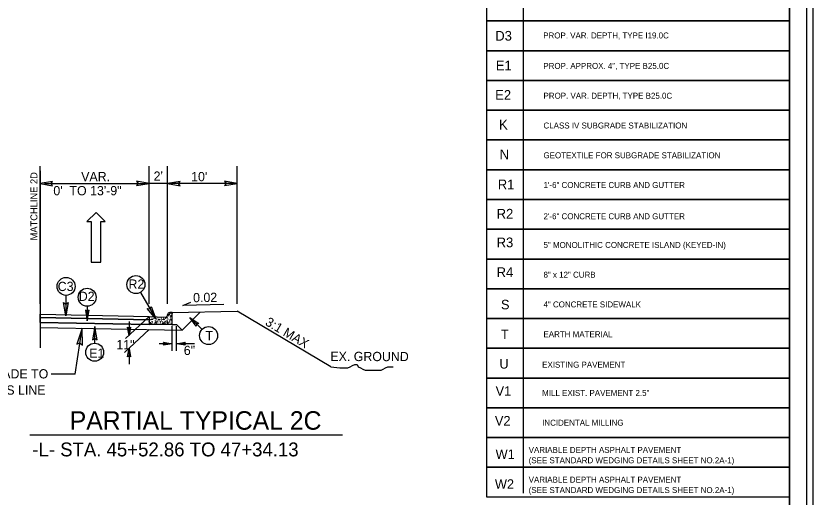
# Model space of a CAD drawing. Extents: x 2320980 to 2456309, y 595047 to 606177.
# Drawn here: x 2455931 to 2456045.5, y 597042 to 597111.2 of the extents above; entities that cross this region are included whole.
import ezdxf

# ---------------------------------------------------------------- set-up
doc = ezdxf.new("R2010")
doc.units = 0
for name, color, linetype in [('Matchline', 7, 'Continuous'), ('Matchline Text', 7, 'Continuous'), ('Old_Level_1', 7, 'Continuous'), ('Old_Level_11', 7, 'Continuous'), ('Old_Level_2', 7, 'Continuous'), ('Old_Level_20', 7, 'Continuous'), ('Old_Level_21', 7, 'Continuous'), ('Old_Level_3', 7, 'Continuous'), ('Prop Dimension', 7, 'Continuous'), ('Prop Dimension Text', 7, 'Continuous'), ('Prop Lane Arrow CELL', 7, 'Continuous'), ('Prop Pavement Schedule Description CELL', 7, 'Continuous'), ('Prop Terminator CELL', 7, 'Continuous'), ('Sheet Plan CELL', 7, 'Continuous'), ('Sheet Plot Border Inside CELL', 7, 'Continuous'), ('Sheet Plot Border Outside CELL', 7, 'Continuous'), ('Typical Berm CELL', 7, 'Continuous'), ('Typical Curb CELL', 7, 'Continuous'), ('Typical Hinge Slope Arterial CELL', 7, 'Continuous'), ('Typical ID Circle CELL', 7, 'Continuous'), ('Typical Pavement Slope CELL', 7, 'Continuous'), ('Typical Pavement Slope Information CELL', 7, 'Continuous'), ('Typical Terminator CELL', 7, 'Continuous')]:
    doc.layers.add(name, color=color, linetype=linetype)

msp = doc.modelspace()

# ---------------------------------------------------------------- linework, layer by layer
at = {"layer": 'Matchline'}
msp.add_line((2455934.42, 597088.9), (2455934.42, 597063.46), dxfattribs=at)
at = {"layer": 'Old_Level_11'}
msp.add_lwpolyline([(2455940.53, 597063.85), (2455940.49, 597066.28), (2455939.7, 597063.97), (2455940.16, 597064.2)], close=True, dxfattribs=at)
at = {"layer": 'Old_Level_21'}
for p, q in [((2455934.42, 597069.76), (2455934.42, 597089.57)), ((2455950.08, 597069.76), (2455950.08, 597089.57)), ((2455952.74, 597085.84), (2455952.74, 597089.57)), ((2455962.74, 597069.76), (2455962.74, 597089.57)), ((2455935.08, 597087.07), (2455950.08, 597087.07)), ((2455962.74, 597087.07), (2455950.08, 597087.07)), ((2455952.74, 597069.76), (2455952.74, 597085.84)), ((2455934.42, 597068.28), (2455950.08, 597067.96)), ((2455976.21, 597060.74), (2455962.74, 597068.71)), ((2455934.42, 597067.8), (2455950.08, 597067.49)), ((2455934.42, 597067.12), (2455950.08, 597066.81)), ((2455939.46, 597059.67), (2455940.49, 597066.28)), ((2455953.41, 597063.03), (2455953.41, 597066.62)), ((2455954.04, 597063.03), (2455954.04, 597066.58)), ((2455939.46, 597059.67), (2455936.02, 597059.67))]:
    msp.add_line(p, q, dxfattribs=at)
at = {"layer": 'Old_Level_3'}
msp.add_line((2455932.97, 597050.96), (2455977.89, 597050.96), dxfattribs=at)
at = {"layer": 'Prop Dimension'}
for p, q in [((2456003.83, 597136.09), (2456003.83, 597042.59)), ((2455950.08, 597067.96), (2455946.71, 597064.78)), ((2455947.21, 597067.25), (2455947.21, 597065.25)), ((2455950.08, 597066.09), (2455946.58, 597062.78)), ((2455947.21, 597063.37), (2455947.21, 597061.12))]:
    msp.add_line(p, q, dxfattribs=at)
for points in [[(2455998.64, 597114.71), (2456042.11, 597114.71), (2456042.11, 597110.43), (2455998.64, 597110.43)], [(2455998.64, 597110.43), (2456042.11, 597110.43), (2456042.11, 597106.16), (2455998.64, 597106.16)], [(2455998.64, 597106.16), (2456042.11, 597106.16), (2456042.11, 597101.88), (2455998.64, 597101.88)], [(2455998.64, 597101.88), (2456042.11, 597101.88), (2456042.11, 597097.6), (2455998.64, 597097.6)], [(2455998.64, 597097.6), (2456042.11, 597097.6), (2456042.11, 597093.33), (2455998.64, 597093.33)], [(2455998.64, 597093.33), (2456042.11, 597093.33), (2456042.11, 597089.05), (2455998.64, 597089.05)], [(2455998.64, 597089.05), (2456042.11, 597089.05), (2456042.11, 597084.78), (2455998.64, 597084.78)], [(2455998.64, 597084.78), (2456042.11, 597084.78), (2456042.11, 597080.5), (2455998.64, 597080.5)], [(2455998.64, 597080.5), (2456042.11, 597080.5), (2456042.11, 597076.22), (2455998.64, 597076.22)], [(2455998.64, 597076.22), (2456042.11, 597076.22), (2456042.11, 597071.95), (2455998.64, 597071.95)], [(2455998.64, 597071.95), (2456042.11, 597071.95), (2456042.11, 597067.67), (2455998.64, 597067.67)], [(2455998.64, 597067.67), (2456042.11, 597067.67), (2456042.11, 597063.4), (2455998.64, 597063.4)], [(2455998.64, 597063.4), (2456042.11, 597063.4), (2456042.11, 597059.12), (2455998.64, 597059.12)], [(2455998.64, 597059.12), (2456042.11, 597059.12), (2456042.11, 597054.84), (2455998.64, 597054.84)], [(2455998.64, 597054.84), (2456042.11, 597054.84), (2456042.11, 597050.57), (2455998.64, 597050.57)], [(2455998.64, 597050.57), (2456042.11, 597050.57), (2456042.11, 597046.29), (2455998.64, 597046.29)], [(2455998.64, 597046.29), (2456042.11, 597046.29), (2456042.11, 597042.01), (2455998.64, 597042.01)]]:
    msp.add_lwpolyline(points, close=True, dxfattribs=at)
at = {"layer": 'Prop Dimension Text'}
for p, q in [((2455941.19, 597069.43), (2455941.19, 597067.35)), ((2455957.71, 597066.11), (2455955.95, 597067.8)), ((2455953.41, 597064.04), (2455951.52, 597064.04)), ((2455956.6, 597064.04), (2455954.04, 597064.04))]:
    msp.add_line(p, q, dxfattribs=at)
msp.add_lwpolyline([(2455960.81, 597069.7), (2455954.95, 597069.54), (2455956.09, 597070.03)], dxfattribs=at)
for centre in [(2455938.16, 597072.29), (2455948.2, 597072.55), (2455941.19, 597070.73), (2455958.64, 597065.22), (2455942.27, 597062.83)]:
    msp.add_circle(centre, 1.29, dxfattribs=at)
at = {"layer": 'Prop Lane Arrow CELL'}
for p, q in [((2455942.49, 597082.9), (2455941.16, 597081.59)), ((2455943.78, 597081.59), (2455942.49, 597082.9)), ((2455941.16, 597081.59), (2455941.79, 597081.59)), ((2455941.79, 597081.59), (2455941.79, 597075.77)), ((2455943.16, 597075.77), (2455943.16, 597081.59)), ((2455943.16, 597081.59), (2455943.78, 597081.59)), ((2455941.79, 597075.77), (2455943.16, 597075.77))]:
    msp.add_line(p, q, dxfattribs=at)
at = {"layer": 'Prop Terminator CELL'}
for points in [[(2455947.41, 597066.45), (2455947.21, 597065.25), (2455946.99, 597066.45), (2455947.21, 597066.3)], [(2455947, 597062.18), (2455947.21, 597063.37), (2455947.42, 597062.17), (2455947.21, 597062.32)]]:
    msp.add_lwpolyline(points, close=True, dxfattribs=at)
at = {"layer": 'Sheet Plan CELL'}
for points in [[(2456042.11, 597175.08), (2455742.1, 597175.08), (2455742.1, 596965.08), (2456042.11, 596965.08)], [(2455742.1, 596965.08), (2455742.1, 597175.07), (2456002.1, 597175.08), (2456002.1, 597145.07), (2456042.11, 597145.06), (2456042.11, 596965.08)]]:
    msp.add_lwpolyline(points, close=True, dxfattribs=at)
at = {"layer": 'Sheet Plot Border Inside CELL'}
msp.add_lwpolyline([(2455711.41, 596964.57), (2456044.6, 596964.58), (2456044.61, 597175.57), (2455711.41, 597175.57)], close=True, dxfattribs=at)
at = {"layer": 'Sheet Plot Border Outside CELL'}
msp.add_lwpolyline([(2455708.81, 596960.57), (2456045.51, 596960.57), (2456045.51, 597179.57), (2455708.81, 597179.57)], close=True, dxfattribs=at)
at = {"layer": 'Typical Berm CELL'}
for p, q in [((2455953.41, 597068.52), (2455962.74, 597068.71)), ((2455953.41, 597066.8), (2455954.03, 597066.8))]:
    msp.add_line(p, q, dxfattribs=at)
at = {"layer": 'Typical Curb CELL'}
for p, q in [((2455952.86, 597068.16), (2455952.94, 597068.32)), ((2455952.94, 597068.32), (2455953.08, 597068.22)), ((2455953.41, 597068.52), (2455953.06, 597068.52)), ((2455953.41, 597066.8), (2455953.41, 597068.52)), ((2455950.08, 597067.96), (2455952.41, 597067.86)), ((2455950.43, 597067.5), (2455950.54, 597067.66)), ((2455950.59, 597067.51), (2455950.43, 597067.5)), ((2455950.54, 597067.66), (2455950.59, 597067.51)), ((2455951.01, 597067), (2455951.12, 597067.15)), ((2455951.12, 597067.15), (2455951.17, 597067)), ((2455951.45, 597067.44), (2455951.53, 597067.59)), ((2455951.67, 597067.49), (2455951.45, 597067.44)), ((2455951.53, 597067.59), (2455951.67, 597067.49)), ((2455952.02, 597066.93), (2455952.11, 597067.08)), ((2455952.09, 597067.5), (2455952.2, 597067.66)), ((2455952.25, 597067.51), (2455952.09, 597067.5)), ((2455952.11, 597067.08), (2455952.25, 597066.98)), ((2455952.2, 597067.66), (2455952.25, 597067.51)), ((2455952.67, 597067), (2455952.78, 597067.15)), ((2455952.74, 597068.18), (2455952.74, 597068.2)), ((2455952.78, 597067.15), (2455952.83, 597067)), ((2455953.08, 597068.22), (2455952.86, 597068.16)), ((2455953.11, 597067.44), (2455953.19, 597067.59)), ((2455953.33, 597067.49), (2455953.11, 597067.44)), ((2455953.15, 597068.07), (2455953.18, 597067.95)), ((2455953.36, 597068.01), (2455953.15, 597068.07)), ((2455953.18, 597067.95), (2455953.36, 597068.01)), ((2455953.19, 597067.59), (2455953.33, 597067.49)), ((2455953.41, 597066.8), (2455950.08, 597066.8)), ((2455950.22, 597066.9), (2455950.33, 597067.06)), ((2455950.38, 597066.91), (2455950.22, 597066.9)), ((2455950.33, 597067.06), (2455950.38, 597066.91)), ((2455951.17, 597067), (2455951.01, 597067)), ((2455952.25, 597066.98), (2455952.02, 597066.93)), ((2455952.83, 597067), (2455952.67, 597067))]:
    msp.add_line(p, q, dxfattribs=at)
for centre in [(2455953.1, 597068.41), (2455953.39, 597068.37), (2455950.1, 597067.63), (2455950.1, 597067.22), (2455950.13, 597067.76), (2455950.18, 597067.44), (2455950.2, 597067.72), (2455950.3, 597067.13), (2455950.31, 597067.51), (2455950.35, 597067.88), (2455950.38, 597067.19), (2455950.48, 597067.77), (2455950.54, 597067.91), (2455950.54, 597067.21), (2455950.56, 597067.09), (2455950.59, 597067.29), (2455950.73, 597067.82), (2455950.77, 597067.69), (2455950.86, 597067.25), (2455950.97, 597067.57), (2455951.01, 597067.8), (2455951.01, 597067.37), (2455951.03, 597067.87), (2455951.09, 597067.22), (2455951.14, 597067.61), (2455951.33, 597067.3), (2455951.35, 597067.18), (2455951.37, 597067.83), (2455951.53, 597067.76), (2455951.55, 597067.25), (2455951.71, 597067.1), (2455951.76, 597067.22), (2455951.77, 597067.63), (2455951.79, 597067.76), (2455951.84, 597067.44), (2455951.86, 597067.72), (2455951.97, 597067.51), (2455952.01, 597067.83), (2455952.04, 597067.19), (2455952.11, 597067.25), (2455952.14, 597067.77), (2455952.25, 597067.29), (2455952.34, 597067.13), (2455952.37, 597067.25), (2455952.39, 597067.82), (2455952.43, 597067.69), (2455952.44, 597067.21), (2455952.52, 597067.25), (2455952.63, 597067.57), (2455952.67, 597067.8), (2455952.68, 597067.37), (2455952.69, 597067.87), (2455952.75, 597067.22), (2455952.8, 597067.61), (2455952.82, 597068.04), (2455952.97, 597067.97), (2455952.99, 597067.3), (2455953.01, 597067.18), (2455953.03, 597067.83), (2455953.19, 597067.76), (2455953.21, 597067.25), (2455953.32, 597068.13), (2455953.37, 597067.1), (2455950.89, 597067), (2455951.55, 597067.06), (2455951.59, 597066.86), (2455952.42, 597066.94), (2455952.55, 597067), (2455953.21, 597067.06), (2455953.25, 597066.86)]:
    msp.add_circle(centre, 0.0107, dxfattribs=at)
for centre, start, end in [((2455953.06, 597068.2), 90, 180), ((2455952.42, 597068.18), 267.6155, 360)]:
    msp.add_arc(centre, 0.319, start, end, dxfattribs=at)
at = {"layer": 'Typical Hinge Slope Arterial CELL'}
msp.add_lwpolyline([(2455976.21, 597060.74), (2455977.52, 597060.57), (2455977.84, 597060.57), (2455978.34, 597060.57), (2455978.66, 597060.57), (2455978.99, 597060.74), (2455979.32, 597060.9), (2455979.65, 597061.07), (2455979.97, 597061.07), (2455980.14, 597060.74), (2455980.47, 597060.57), (2455980.79, 597060.41), (2455981.12, 597060.25), (2455981.45, 597060.25), (2455981.78, 597060.25), (2455982.11, 597060.25), (2455982.43, 597060.25), (2455982.76, 597060.25), (2455983.09, 597060.25), (2455983.42, 597060.25), (2455983.74, 597060.41), (2455984.07, 597060.57), (2455984.4, 597060.74), (2455984.89, 597060.74), (2455985.16, 597060.74)], dxfattribs=at)
at = {"layer": 'Typical ID Circle CELL'}
for p, q in [((2455938.11, 597071.01), (2455938.11, 597068.07)), ((2455948.84, 597071.43), (2455951.07, 597067.61)), ((2455942.29, 597064.12), (2455942.28, 597066.48))]:
    msp.add_line(p, q, dxfattribs=at)
at = {"layer": 'Typical Pavement Slope CELL'}
for p, q in [((2455934.42, 597068.28), (2455950.08, 597067.96)), ((2455934.42, 597067.8), (2455934.42, 597068.28)), ((2455957.45, 597068.6), (2455954.84, 597065.99)), ((2455950.08, 597067.49), (2455934.42, 597067.8)), ((2455934.42, 597067.8), (2455934.42, 597067.8)), ((2455934.42, 597067.12), (2455934.42, 597067.8)), ((2455950.08, 597066.81), (2455934.42, 597067.12)), ((2455950.08, 597067.96), (2455950.08, 597067.49)), ((2455950.08, 597067.49), (2455950.08, 597067.49)), ((2455950.08, 597067.49), (2455950.08, 597066.81)), ((2455934.42, 597066.4), (2455954.84, 597065.99)), ((2455954.03, 597066.8), (2455954.84, 597065.99))]:
    msp.add_line(p, q, dxfattribs=at)
msp.add_lwpolyline([(2455934.42, 597067.8), (2455950.08, 597067.49)], dxfattribs=at)
at = {"layer": 'Typical Terminator CELL'}
for points in [[(2455936.22, 597087.38), (2455934.42, 597087.07), (2455936.23, 597086.76), (2455936, 597087.07)], [(2455948.29, 597086.77), (2455950.08, 597087.07), (2455948.28, 597087.39), (2455948.51, 597087.07)], [(2455954.54, 597087.38), (2455952.74, 597087.07), (2455954.55, 597086.76), (2455954.32, 597087.07)], [(2455960.95, 597086.77), (2455962.74, 597087.07), (2455960.94, 597087.39), (2455961.17, 597087.07)], [(2455938.44, 597069.97), (2455938.11, 597068.07), (2455937.78, 597069.98), (2455938.11, 597069.74)], [(2455950.39, 597069.41), (2455951.07, 597067.61), (2455949.81, 597069.09), (2455950.23, 597069.05)], [(2455940.94, 597068.85), (2455941.19, 597067.35), (2455941.46, 597068.86), (2455941.19, 597068.66)], [(2455956.85, 597066.58), (2455955.95, 597067.8), (2455957.22, 597066.95), (2455956.9, 597066.89)], [(2455942.61, 597064.63), (2455942.27, 597066.52), (2455941.95, 597064.62), (2455942.28, 597064.86)], [(2455952.16, 597064.26), (2455953.41, 597064.04), (2455952.15, 597063.82), (2455952.31, 597064.04)], [(2455955.29, 597063.83), (2455954.04, 597064.04), (2455955.29, 597064.27), (2455955.13, 597064.04)]]:
    msp.add_lwpolyline(points, close=True, dxfattribs=at)

# ---------------------------------------------------------------- texts
at = {"layer": 'Matchline Text'}
msp.add_text('MATCHLINE 2D', height=1, rotation=90, dxfattribs=at).set_placement((2455934.04, 597078.9))
at = {"layer": 'Old_Level_1'}
msp.add_text('EX. GROUND', height=1.33, rotation=359.9103, dxfattribs=at).set_placement((2455976.14, 597061.56))
at = {"layer": 'Old_Level_2'}
for s, height, p in [('PARTIAL TYPICAL 2C', 2.66, (2455938.69, 597051.69)), ('-L- STA. 45+52.86 TO 47+34.13', 1.995, (2455933.31, 597047.86))]:
    msp.add_text(s, height=height, dxfattribs=at).set_placement(p)
at = {"layer": 'Old_Level_20'}
for s, p in [('C3', (2455936.96, 597071.62)), ('R2', (2455947.13, 597071.95)), ('T', (2455958.2, 597064.56)), ('E1', (2455941.49, 597062.03))]:
    msp.add_text(s, height=1.33, dxfattribs=at).set_placement(p)
msp.add_text('D2', height=1.33, rotation=0.0028, dxfattribs=at).set_placement((2455939.99, 597070.2))
at = {"layer": 'Old_Level_21'}
for s, p in [('VAR.', (2455940.33, 597087.4)), ("10'", (2455956.13, 597087.4)), ('0\'  TO 13\'-9"', (2455936.33, 597085.38)), ('6"', (2455955.08, 597062.43)), ('GRADE TO', (2455926.32, 597059.06)), ('THIS LINE', (2455926.71, 597056.73))]:
    msp.add_text(s, height=1.33, dxfattribs=at).set_placement(p)
for s, rotation, p in [("2'", 0.0002, (2455950.74, 597087.47)), ('0.02', 1.1456, (2455956.43, 597070)), ('3:1 MAX', 329.3616, (2455966.67, 597066.81))]:
    msp.add_text(s, height=1.33, rotation=rotation, dxfattribs=at).set_placement(p)
at = {"layer": 'Prop Pavement Schedule Description CELL'}
for s, height, p in [('D3', 1.397, (2455999.84, 597107.6)), ('PROP. VAR. DEPTH, TYPE I19.0C', 0.8552, (2456006.73, 597107.92)), ('E1', 1.397, (2455999.92, 597103.34)), ('PROP. APPROX. 4", TYPE B25.0C', 0.8552, (2456006.75, 597103.55)), ('E2', 1.397, (2455999.83, 597099.11)), ('PROP. VAR. DEPTH, TYPE B25.0C', 0.8552, (2456006.77, 597099.26)), ('K', 1.4, (2456000.38, 597094.83)), ('CLASS IV SUBGRADE STABILIZATION', 0.8552, (2456006.77, 597094.98)), ('N', 1.4, (2456000.47, 597090.56)), ('GEOTEXTILE FOR SUBGRADE STABILIZATION', 0.8552, (2456006.77, 597090.7)), ('R1', 1.397, (2456000.2, 597086.24)), ('1\'-6" CONCRETE CURB AND GUTTER', 0.8552, (2456006.77, 597086.43)), ('R2', 1.397, (2456000.04, 597082.03)), ('2\'-6" CONCRETE CURB AND GUTTER', 0.8552, (2456006.77, 597081.94)), ('R3', 1.397, (2456000.04, 597077.91)), ('5" MONOLITHIC CONCRETE ISLAND (KEYED-IN)', 0.8552, (2456006.77, 597077.82)), ('R4', 1.397, (2456000.03, 597073.63)), ('8" x 12" CURB', 0.8552, (2456006.77, 597073.54)), ('S', 1.37, (2456000.66, 597068.99)), ('4" CONCRETE SIDEWALK', 0.8552, (2456006.77, 597069.27)), ('T', 1.37, (2456000.66, 597064.71)), ('EARTH MATERIAL', 0.8552, (2456006.77, 597064.99)), ('U', 1.37, (2456000.44, 597060.47)), ('EXISTING PAVEMENT', 0.8552, (2456006.58, 597060.61)), ('V1', 1.368, (2455999.89, 597056.57)), ('MILL EXIST. PAVEMENT 2.5"', 0.8552, (2456006.58, 597056.55)), ('V2', 1.368, (2455999.79, 597052.29)), ('INCIDENTAL MILLING', 0.8552, (2456006.58, 597052.27)), ('W1', 1.368, (2455999.89, 597047.48)), ('VARIABLE DEPTH ASPHALT PAVEMENT', 0.8552, (2456004.64, 597048.36)), ('(SEE STANDARD WEDGING DETAILS SHEET NO.2A-1)', 0.8552, (2456004.64, 597046.87)), ('W2', 1.368, (2455999.79, 597043.2)), ('VARIABLE DEPTH ASPHALT PAVEMENT', 0.8552, (2456004.64, 597044.09)), ('(SEE STANDARD WEDGING DETAILS SHEET NO.2A-1)', 0.8552, (2456004.64, 597042.59))]:
    msp.add_text(s, height=height, dxfattribs=at).set_placement(p)
at = {"layer": 'Typical Pavement Slope Information CELL'}
msp.add_text('11"', height=1.33, dxfattribs=at).set_placement((2455945.39, 597063.26))

doc.saveas('drawing.dxf')
